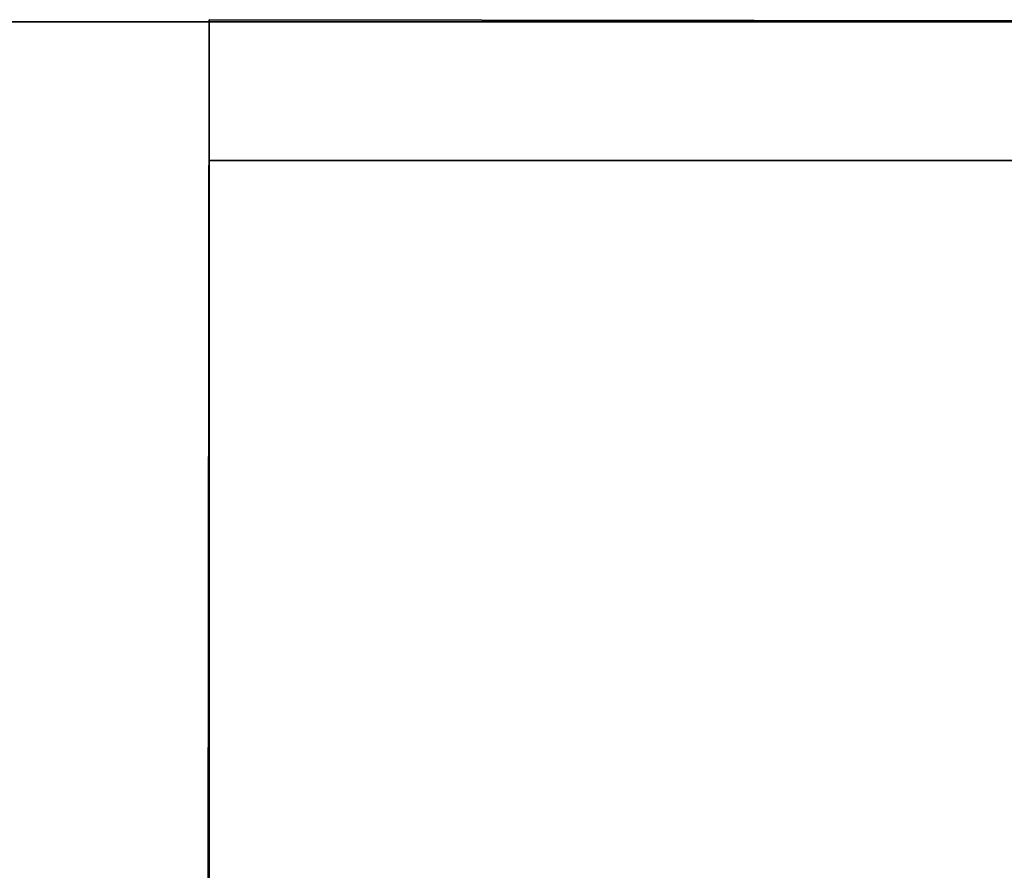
# Model space of a CAD drawing. Extents: x 413.3 to 457.5, y 5047.8 to 5050.
# Tile 261 of 656: x 427.2557 to 427.3231, y 5049.9669 to 5050.0252. Entities that reach past the tile are written whole.
import ezdxf

# ---------------------------------------------------------------- set-up
doc = ezdxf.new("R2010")
doc.units = 0
doc.header["$LTSCALE"] = 150
doc.header["$MEASUREMENT"] = 0
doc.layers.add('3DFACE_SHAPE', color=7, linetype='CONTINUOUS')

msp = doc.modelspace()

# ---------------------------------------------------------------- linework, layer by layer
at = {"layer": '3DFACE_SHAPE', "color": 13}
for points, invisible_edges in [([(423.468689, 5049.825009), (427.268689, 5049.825009), (423.468689, 5050.025009)], 2), ([(427.268689, 5049.825009), (427.268689, 5050.025009), (423.468689, 5050.025009)], 12), ([(423.468689, 5050.025009, -0.0095), (427.268689, 5050.025009, -0.0095), (423.468689, 5049.928159, -0.0095)], 2), ([(427.268689, 5050.025009, -0.0095), (427.268689, 5049.928159, -0.0095), (423.468689, 5049.928159, -0.0095)], 12), ([(423.468689, 5050.025009), (427.268689, 5050.025009), (423.468689, 5050.025009, -0.0095)], 2), ([(427.268689, 5050.025009), (427.268689, 5050.025009, -0.0095), (423.468689, 5050.025009, -0.0095)], 12), ([(427.268689, 5049.825009, -0.2), (423.468689, 5049.825009, -0.2), (427.268689, 5050.025009, -0.2)], 2), ([(423.468689, 5049.825009, -0.2), (423.468689, 5050.025009, -0.2), (427.268689, 5050.025009, -0.2)], 12), ([(427.268689, 5050.025009, -0.1905), (423.468689, 5050.025009, -0.1905), (427.268689, 5049.928159, -0.1905)], 2), ([(423.468689, 5050.025009, -0.1905), (423.468689, 5049.928159, -0.1905), (427.268689, 5049.928159, -0.1905)], 12), ([(427.268689, 5050.025009, -0.2), (423.468689, 5050.025009, -0.2), (427.268689, 5050.025009, -0.1905)], 2), ([(423.468689, 5050.025009, -0.2), (423.468689, 5050.025009, -0.1905), (427.268689, 5050.025009, -0.1905)], 12), ([(427.365539, 5050.025014, -0.1905), (427.26869, 5050.025153, -0.1905), (427.26554, 5047.825153, -0.1905)], 12), ([(427.26869, 5050.025153, -0.0095), (427.362442, 5047.861866, -0.0095), (427.26554, 5047.825153, -0.0095)], 3), ([(427.26554, 5047.825153), (427.26869, 5050.025153), (427.26554, 5047.825153, -0.0095)], 2), ([(427.26869, 5050.025153), (427.26869, 5050.025153, -0.0095), (427.26554, 5047.825153, -0.0095)], 12), ([(427.468689, 5050.024866), (427.26869, 5050.025153), (427.26554, 5047.825153)], 12), ([(427.26554, 5047.825153, -0.2), (427.26869, 5050.025153, -0.2), (427.465539, 5047.824866, -0.2)], 2), ([(427.26554, 5047.825153, -0.1905), (427.26869, 5050.025153, -0.1905), (427.26554, 5047.825153, -0.2)], 2), ([(427.26869, 5050.025153, -0.1905), (427.26869, 5050.025153, -0.2), (427.26554, 5047.825153, -0.2)], 12), ([(427.362389, 5047.825014, -0.1905), (427.365539, 5050.025014, -0.1905), (427.26554, 5047.825153, -0.1905)], 2), ([(427.465539, 5047.824866), (427.468689, 5050.024866), (427.26554, 5047.825153)], 2), ([(427.268689, 5050.015509, -2.5), (427.268689, 5050.025009, -2.5), (427.365539, 5050.015509, -2.5)], 2), ([(427.268689, 5050.025009, -2.5), (427.468689, 5050.025009, -2.5), (427.365539, 5050.015509, -2.5)], 14), ([(427.268689, 5050.015509, -0.2), (427.365539, 5050.015509, -0.2), (427.268689, 5050.025009, -0.2)], 2), ([(427.365539, 5050.015509, -0.2), (427.371839, 5050.015509, -0.2), (427.268689, 5050.025009, -0.2)], 15), ([(427.268689, 5050.025009, -0.2), (427.371839, 5050.015509, -0.2), (427.468689, 5050.025009, -0.2)], 3), ([(427.268689, 5050.025009, -2.5), (427.268689, 5050.025009, -0.2), (427.468689, 5050.025009, -2.5)], 2), ([(427.268689, 5050.025009, -0.2), (427.468689, 5050.025009, -0.2), (427.468689, 5050.025009, -2.5)], 12), ([(427.268689, 5050.015509, -2.5), (427.268689, 5050.015509, -0.2), (427.268689, 5050.025009, -2.5)], 2), ([(427.268689, 5050.015509, -0.2), (427.268689, 5050.025009, -0.2), (427.268689, 5050.025009, -2.5)], 12), ([(427.268689, 5050.025009, -0.1905), (427.268689, 5049.928159, -0.1905), (427.268689, 5050.025009, -0.2)], 2), ([(427.268689, 5049.928159, -0.1905), (427.268689, 5049.921859, -0.1905), (427.268689, 5050.025009, -0.2)], 14), ([(427.268689, 5050.025009, -0.2), (427.268689, 5049.921859, -0.1905), (427.268689, 5049.825009, -0.2)], 3), ([(427.268689, 5049.825009), (427.268689, 5049.928159, -0.0095), (427.268689, 5050.025009)], 3), ([(427.268689, 5049.928159, -0.0095), (427.268689, 5050.025009, -0.0095), (427.268689, 5050.025009)], 12), ([(427.468689, 5050.024866, -0.2), (427.26869, 5050.025153, -0.2), (427.371839, 5050.025005, -0.1905)], 14), ([(427.371839, 5050.025005, -0.1905), (427.26869, 5050.025153, -0.2), (427.365539, 5050.025014, -0.1905)], 15), ([(427.26869, 5050.025153, -0.2), (427.26869, 5050.025153, -0.1905), (427.365539, 5050.025014, -0.1905)], 12), ([(427.468689, 5050.024866), (427.365539, 5050.025014, -0.0095), (427.26869, 5050.025153)], 3), ([(427.365539, 5050.025014, -0.0095), (427.26869, 5050.025153, -0.0095), (427.26869, 5050.025153)], 12), ([(427.365539, 5050.025014, -0.0095), (427.365487, 5049.988164, -0.0095), (427.26869, 5050.025153, -0.0095)], 2), ([(427.365487, 5049.988164, -0.0095), (427.365306, 5049.861864, -0.0095), (427.26869, 5050.025153, -0.0095)], 14), ([(427.26869, 5050.025153, -0.0095), (427.365306, 5049.861864, -0.0095), (427.362623, 5047.988166, -0.0095)], 13), ([(427.362623, 5047.988166, -0.0095), (427.362442, 5047.861866, -0.0095), (427.26869, 5050.025153, -0.0095)], 14), ([(427.26869, 5050.025153, -0.2), (427.468689, 5050.024866, -0.2), (427.465539, 5047.824866, -0.2)], 12), ([(427.365539, 5050.015509, -2.5), (427.365539, 5050.015509, -0.2), (427.268689, 5050.015509, -2.5)], 2), ([(427.365539, 5050.015509, -0.2), (427.268689, 5050.015509, -0.2), (427.268689, 5050.015509, -2.5)], 12)]:
    msp.add_3dface(points, dxfattribs=dict(at, invisible_edges=invisible_edges))

doc.saveas('drawing.dxf')
